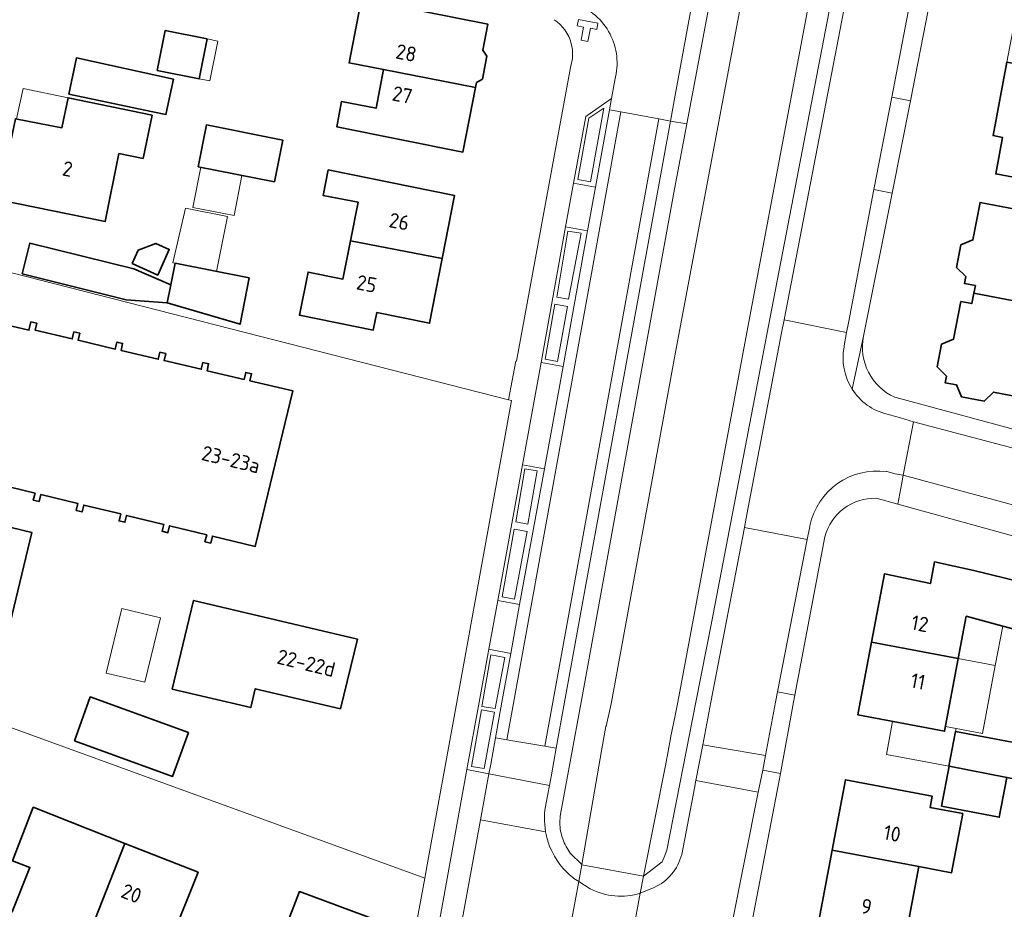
# Model space of a CAD drawing. Header units: metres. Extents: x 149984 to 156489, y 469398 to 478068.
# Tile 485 of 656: x 154139 to 154228, y 472981 to 473062. Entities that reach past the tile are written whole.
import ezdxf
from ezdxf.enums import TextEntityAlignment as Align

# ---------------------------------------------------------------- set-up
doc = ezdxf.new("R2010")
doc.units = ezdxf.units.M
doc.header["$LTSCALE"] = 0.75
for name, color, linetype, lineweight in [('B-WE-KW-KUNSTWERK_DUIKER-GV', 6, 'Continuous', 18), ('B-WE-OG-BEBOUWING-GV', 6, 'Continuous', 35), ('B-WE-OG-BEBOUWING-T18', 1, 'Continuous', 18), ('B-WE-OG-BEBOUWING_LUIFEL-GV', 6, 'Continuous', 18), ('B-WE-OG-BEBOUWING_OVERBOUWING-GV', 6, 'Continuous', 18), ('B-WE-OG-TERREIN_ERF-GV', 252, 'Continuous', 18), ('B-WE-OG-TERREIN_OEVER-GV', 252, 'Continuous', 18), ('B-WE-OG-WATER-GV', 252, 'Continuous', 18), ('B-WE-VH-GESLOTENVERHARDING-GV', 252, 'Continuous', 18), ('B-WE-VH-GESLOTENVERHARDING_ASFALT-GV', 252, 'Continuous', 18), ('B-WE-VH-OPENVERHARDING_BETONSTRAATSTEEN-GV', 252, 'Continuous', 18), ('B-WE-VH-OPENVERHARDING_STRAATBAKSTEEN-GV', 252, 'Continuous', 18), ('B-WE-VH-OPENVERHARDING_TEGEL-GV', 252, 'Continuous', 18)]:
    doc.layers.add(name, color=color, linetype=linetype, lineweight=lineweight)
doc.styles.add('NLCS-ISO-M750-T18', font='NLCS-ISO.ttf', dxfattribs={"height": 1.35})

msp = doc.modelspace()

# ---------------------------------------------------------------- linework, layer by layer
at = {"layer": 'B-WE-KW-KUNSTWERK_DUIKER-GV', "flags": 128}
msp.add_lwpolyline([(154187.506, 472973.492), (154187.505, 472973.486), (154187.524, 472973.483), (154193.099, 472972.483), (154193.123, 472972.446), (154193.42, 472974.071), (154194.99, 472982.678), (154195.272, 472984.221), (154195.275, 472984.238), (154189.703, 472985.258), (154189.405, 472983.727), (154187.8, 472975.079)], close=True, dxfattribs=at)
at = {"layer": 'B-WE-OG-BEBOUWING-GV', "flags": 128}
for points in [[(154171.713, 473057.353), (154180.058, 473055.727), (154180.147, 473056.182), (154180.684, 473056.497), (154181.09, 473058.585), (154180.719, 473059.122), (154181.176, 473061.466), (154169.723, 473063.764), (154169.268, 473061.428), (154168.593, 473057.963)], [(154151.201, 473057.29), (154154.999, 473056.534), (154155.717, 473060.138), (154151.918, 473060.894)], [(154143.185, 473055.117), (154150.798, 473053.53), (154151.992, 473053.281), (154152.664, 473056.491), (154143.873, 473058.416)], [(154228.223, 473058.028), (154226.965, 473051.376), (154227.837, 473051.213), (154227.216, 473047.894), (154238.397, 473045.802), (154239.018, 473049.12), (154235.636, 473049.753), (154235.693, 473050.053), (154236.891, 473056.388)], [(154180.058, 473055.727), (154171.713, 473057.353), (154171.033, 473053.86), (154167.912, 473054.468), (154167.466, 473052.181), (154178.918, 473049.874)], [(154150.733, 473053.218), (154143.119, 473054.801), (154142.555, 473052.092), (154138.363, 473052.902), (154137.464, 473048.707), (154136.702, 473048.635), (154136.266, 473046.609), (154136.939, 473046.21), (154136.801, 473045.557), (154146.486, 473043.574), (154147.733, 473049.74), (154149.919, 473049.302)], [(154154.908, 473048.556), (154161.827, 473047.187), (154162.576, 473050.971), (154155.658, 473052.34)], [(154177.037, 473040.225), (154178.15, 473045.938), (154166.701, 473048.255), (154166.25, 473045.939), (154169.4, 473045.325), (154168.718, 473041.847)], [(154225.23, 473037.094), (154234.676, 473035.277), (154234.806, 473035.954), (154235.169, 473035.884), (154236.585, 473043.244), (154225.801, 473045.323), (154225.143, 473041.91), (154224.045, 473041.472), (154223.644, 473039.419), (154224.503, 473038.593), (154224.381, 473037.96), (154225.363, 473037.77)], [(154138.952, 473038.832), (154148.396, 473036.497), (154152.115, 473036.224), (154152.438, 473037.856), (154149.084, 473039.28), (154139.64, 473041.614)], [(154148.929, 473039.77), (154151.249, 473038.73), (154152.29, 473041.052), (154151.065, 473041.602), (154149.479, 473040.997)], [(154168.718, 473041.847), (154168.035, 473038.368), (154164.882, 473039.003), (154164.095, 473035.082), (154170.782, 473033.74), (154171.101, 473035.328), (154175.895, 473034.366), (154177.037, 473040.225)], [(154159.547, 473038.476), (154152.823, 473039.807), (154152.438, 473037.856), (154152.115, 473036.224), (154158.713, 473034.262)], [(154225.23, 473037.094), (154225.041, 473036.14), (154224.06, 473036.331), (154223.395, 473032.917), (154222.302, 473032.456), (154221.903, 473030.405), (154222.742, 473029.568), (154222.624, 473028.964), (154223.664, 473028.764), (154224.114, 473027.68), (154226.17, 473027.282), (154226.997, 473028.123), (154233.438, 473026.884), (154234.856, 473034.253), (154234.492, 473034.322), (154234.676, 473035.277)], [(154215.965, 473005.443), (154223.813, 473003.961), (154224.535, 473007.788), (154231.29, 473005.955), (154232.508, 473010.162), (154225.225, 473011.951), (154221.656, 473012.719), (154221.295, 473010.751), (154217.14, 473011.642)], [(154167.815, 472999.39), (154169.349, 473005.706), (154154.492, 473009.227), (154152.567, 473001.195), (154159.67, 472999.512), (154160.08, 473001.223)], [(154223.813, 473003.961), (154215.965, 473005.443), (154214.934, 473000), (154214.718, 472998.85), (154222.567, 472997.363)], [(154143.687, 472996.505), (154152.587, 472993.269), (154154.032, 472997.245), (154145.133, 473000.481)], [(154232.768, 472992.294), (154233.367, 472995.5), (154223.558, 472997.331), (154222.973, 472994.196), (154223, 472994.191), (154228.227, 472993.176)], [(154222.299, 472990.581), (154227.526, 472989.566), (154228.227, 472993.176), (154223, 472994.191)], [(154212.394, 472986.579), (154220.251, 472985.095), (154223.205, 472984.537), (154224.218, 472989.902), (154222.241, 472990.271), (154221.263, 472990.453), (154221.456, 472991.477), (154213.605, 472992.974)], [(154144.535, 472977.719), (154148.272, 472987.191), (154139.954, 472990.473), (154138.067, 472985.617), (154139.658, 472985.017), (154138.055, 472980.984), (154135.99, 472982.207), (154133.828, 472977.32), (154133.696, 472977.022), (154143.068, 472973.254)], [(154151.369, 472972.676), (154153.5, 472978.087), (154152.466, 472978.494), (154154.903, 472984.575), (154148.272, 472987.191), (154144.535, 472977.719), (154146.718, 472976.7), (154145.948, 472974.596), (154148.66, 472973.601), (154147.472, 472970.363), (154150.198, 472969.485)], [(154220.251, 472985.095), (154212.394, 472986.579), (154211.183, 472980.183), (154219.038, 472978.673)], [(154158.296, 472967.901), (154158.045, 472967.196), (154161.185, 472966.334), (154168.362, 472964.362), (154170.734, 472977.251), (154170.561, 472977.307), (154171.172, 472980.203), (154164.087, 472982.82), (154161.119, 472975.087)]]:
    msp.add_lwpolyline(points, close=True, dxfattribs=at)
for points in [[(154136.754, 473019.758), (154140.12, 473018.945), (154139.967, 473018.313), (154140.492, 473018.186), (154140.645, 473018.818), (154144.008, 473018.006), (154143.855, 473017.374), (154144.38, 473017.247), (154144.533, 473017.879), (154147.896, 473017.067), (154147.743, 473016.435), (154148.267, 473016.308), (154148.42, 473016.94), (154151.793, 473016.125), (154151.64, 473015.493), (154152.165, 473015.367), (154152.318, 473015.998), (154155.682, 473015.186), (154155.529, 473014.554), (154156.044, 473014.429), (154156.197, 473015.061), (154160.082, 473014.123), (154163.498, 473028.224), (154159.604, 473029.142), (154159.754, 473029.774), (154159.228, 473029.898), (154159.078, 473029.266), (154155.712, 473030.059), (154155.862, 473030.691), (154155.335, 473030.815), (154155.186, 473030.183), (154151.817, 473030.977), (154151.967, 473031.609), (154151.442, 473031.732), (154151.293, 473031.101), (154147.916, 473031.897), (154148.065, 473032.528), (154147.539, 473032.652), (154147.39, 473032.021), (154144.023, 473032.814), (154144.172, 473033.445), (154143.646, 473033.569), (154143.497, 473032.938), (154140.139, 473033.729), (154140.288, 473034.36), (154139.753, 473034.487), (154139.574, 473033.728), (154126.052, 473036.913)], [(154136.967, 473003.428), (154139.823, 473015.392), (154135.933, 473016.321)]]:
    msp.add_lwpolyline(points, dxfattribs=at)
at = {"layer": 'B-WE-OG-BEBOUWING_LUIFEL-GV', "flags": 128}
for points in [[(154155.717, 473060.138), (154154.999, 473056.534), (154155.98, 473056.339), (154156.697, 473059.943)], [(154138.454, 473052.884), (154142.555, 473052.092), (154143.119, 473054.801), (154139.031, 473055.653)], [(154155.144, 473048.51), (154154.422, 473044.864), (154158.161, 473044.124), (154158.883, 473047.77)], [(154152.823, 473039.807), (154156.579, 473039.063), (154157.566, 473044.05), (154153.775, 473044.801), (154152.616, 473039.848)], [(154227.841, 473006.891), (154224.535, 473007.788), (154223.813, 473003.961), (154227.168, 473003.327)], [(154227.168, 473003.327), (154223.813, 473003.961), (154222.65, 472997.805), (154223.613, 472997.623), (154226.005, 472997.172)], [(154223.613, 472997.623), (154222.65, 472997.805), (154222.567, 472997.363), (154217.868, 472998.253), (154217.309, 472995.253), (154222.973, 472994.196), (154223.558, 472997.331)]]:
    msp.add_lwpolyline(points, close=True, dxfattribs=at)
at = {"layer": 'B-WE-OG-BEBOUWING_OVERBOUWING-GV', "flags": 128}
msp.add_lwpolyline([(154147.978, 473008.498), (154146.575, 473002.645), (154150.084, 473001.805), (154151.486, 473007.658)], close=True, dxfattribs=at)
at = {"layer": 'B-WE-OG-TERREIN_ERF-GV', "flags": 128}
for points in [[(154236.891, 473056.388), (154235.693, 473050.053), (154235.636, 473049.753), (154239.018, 473049.12), (154238.397, 473045.802), (154227.216, 473047.894), (154227.837, 473051.213), (154226.965, 473051.376), (154228.223, 473058.028), (154229.481, 473064.681), (154235.2, 473063.614), (154235.82, 473066.893), (154222.376, 473069.569), (154221.528, 473065.112), (154219.486, 473054.521), (154217.821, 473046.163), (154215.223, 473033.19)], [(154218.075, 473027.644), (154239.627, 473021.813), (154244.456, 473020.518), (154244.76, 473020.459), (154245.049, 473021.939), (154246.055, 473021.742), (154263.342, 473017.219), (154267.59, 473038.947), (154269.054, 473039.913), (154269.862, 473044.08), (154270.862, 473049.005), (154271.263, 473050.99), (154269.993, 473051.238), (154250.56, 473055.03), (154252.3, 473063.721), (154252.031, 473063.774), (154251.431, 473060.536), (154248.349, 473061.106), (154248.949, 473064.344), (154242.509, 473065.646), (154241.833, 473062.069), (154238.098, 473062.768), (154236.891, 473056.388)], [(154118.017, 473044.033), (154183.041, 473027.419), (154183.7, 473030.93), (154183.761, 473030.917), (154188.649, 473057.547)], [(154233.438, 473026.884), (154226.997, 473028.123), (154226.17, 473027.282), (154224.114, 473027.68), (154223.664, 473028.764), (154222.624, 473028.964), (154222.742, 473029.568), (154221.903, 473030.405), (154222.302, 473032.456), (154223.395, 473032.917), (154224.06, 473036.331), (154225.041, 473036.14), (154225.23, 473037.094), (154225.363, 473037.77), (154224.381, 473037.96), (154224.503, 473038.593), (154223.644, 473039.419), (154224.045, 473041.472), (154225.143, 473041.91), (154225.801, 473045.323), (154236.585, 473043.244)], [(154178.351, 473000), (154183.305, 473027.351), (154183.041, 473027.419), (154118.017, 473044.033)], [(154110.973, 473042.915), (154110.833, 473042.91), (154104.495, 473009.869), (154108.075, 473008.565), (154175.455, 472984.033), (154175.681, 472985.255), (154178.351, 473000)], [(154126.052, 473036.913), (154139.574, 473033.728), (154139.753, 473034.487), (154140.288, 473034.36), (154140.139, 473033.729), (154143.497, 473032.938), (154143.646, 473033.569), (154144.172, 473033.445), (154144.023, 473032.814), (154147.39, 473032.021), (154147.539, 473032.652), (154148.065, 473032.528), (154147.916, 473031.897), (154151.293, 473031.101), (154151.442, 473031.732), (154151.967, 473031.609), (154151.817, 473030.977), (154155.186, 473030.183), (154155.335, 473030.815), (154155.862, 473030.691), (154155.712, 473030.059), (154159.078, 473029.266), (154159.228, 473029.898), (154159.754, 473029.774), (154159.604, 473029.142), (154163.498, 473028.224), (154160.082, 473014.123), (154156.197, 473015.061), (154156.044, 473014.429), (154155.529, 473014.554), (154155.682, 473015.186), (154152.318, 473015.998), (154152.165, 473015.367), (154151.64, 473015.493), (154151.793, 473016.125), (154148.42, 473016.94), (154148.267, 473016.308), (154147.743, 473016.435), (154147.896, 473017.067), (154144.533, 473017.879), (154144.38, 473017.247), (154143.855, 473017.374), (154144.008, 473018.006), (154140.645, 473018.818), (154140.492, 473018.186), (154139.967, 473018.313), (154140.12, 473018.945), (154136.754, 473019.758)], [(154211.717, 473014.988), (154209, 473000.632), (154208.885, 473000), (154207.701, 472993.521), (154204.986, 472979.348), (154204.795, 472978.321), (154204.937, 472978.293), (154216.07, 472976.103), (154218.529, 472975.731), (154220.927, 472975.367), (154226.607, 472974.507), (154235.511, 472972.554), (154237.526, 472984.145), (154238.73, 472990.602), (154240.57, 473000), (154242.594, 473009.897), (154242.487, 473009.924), (154242.612, 473010.575), (154242.738, 473011.227), (154233.193, 473013.864), (154230.274, 473014.67), (154218.338, 473017.968), (154216.378, 473018.489)], [(154135.933, 473016.321), (154139.823, 473015.392), (154136.967, 473003.428)], [(154157.31, 472976.587), (154161.119, 472975.087), (154164.087, 472982.82), (154171.172, 472980.203), (154174.555, 472979.157), (154175.455, 472984.033), (154108.075, 473008.565)], [(154138.055, 472980.984), (154139.658, 472985.017), (154138.067, 472985.617), (154139.954, 472990.473), (154148.272, 472987.191), (154154.903, 472984.575), (154152.466, 472978.494), (154153.5, 472978.087), (154157.31, 472976.587)]]:
    msp.add_lwpolyline(points, dxfattribs=at)
for points in [[(154180.058, 473055.727), (154178.918, 473049.874), (154167.466, 473052.181), (154167.912, 473054.468), (154171.033, 473053.86), (154171.713, 473057.353), (154168.593, 473057.963), (154169.268, 473061.428), (154169.723, 473063.764), (154181.176, 473061.466), (154180.719, 473059.122), (154181.09, 473058.585), (154180.684, 473056.497), (154180.147, 473056.182)], [(154151.201, 473057.29), (154151.918, 473060.894), (154155.717, 473060.138), (154154.999, 473056.534)], [(154143.873, 473058.416), (154152.664, 473056.491), (154151.992, 473053.281), (154150.798, 473053.53), (154143.185, 473055.117)], [(154143.119, 473054.801), (154150.733, 473053.218), (154149.919, 473049.302), (154147.733, 473049.74), (154146.486, 473043.574), (154136.801, 473045.557), (154136.939, 473046.21), (154136.266, 473046.609), (154136.702, 473048.635), (154137.464, 473048.707), (154138.363, 473052.902), (154142.555, 473052.092)], [(154154.908, 473048.556), (154155.658, 473052.34), (154162.576, 473050.971), (154161.827, 473047.187)], [(154168.718, 473041.847), (154169.4, 473045.325), (154166.25, 473045.939), (154166.701, 473048.255), (154178.15, 473045.938), (154177.037, 473040.225), (154175.895, 473034.366), (154171.101, 473035.328), (154170.782, 473033.74), (154164.095, 473035.082), (154164.882, 473039.003), (154168.035, 473038.368)], [(154138.952, 473038.832), (154139.64, 473041.614), (154149.084, 473039.28), (154152.438, 473037.856), (154152.823, 473039.807), (154159.547, 473038.476), (154158.713, 473034.262), (154152.115, 473036.224), (154148.396, 473036.497)], [(154148.929, 473039.77), (154149.479, 473040.997), (154151.065, 473041.602), (154152.29, 473041.052), (154151.249, 473038.73)], [(154215.965, 473005.443), (154217.14, 473011.642), (154221.295, 473010.751), (154221.656, 473012.719), (154225.225, 473011.951), (154232.508, 473010.162), (154231.29, 473005.955), (154224.535, 473007.788), (154223.813, 473003.961), (154222.567, 472997.363), (154214.718, 472998.85), (154214.934, 473000)], [(154167.815, 472999.39), (154160.08, 473001.223), (154159.67, 472999.512), (154152.567, 473001.195), (154154.492, 473009.227), (154169.349, 473005.706)], [(154143.687, 472996.505), (154145.133, 473000.481), (154154.032, 472997.245), (154152.587, 472993.269)], [(154222.973, 472994.196), (154223.558, 472997.331), (154233.367, 472995.5), (154232.768, 472992.294), (154228.227, 472993.176), (154227.526, 472989.566), (154222.299, 472990.581), (154223, 472994.191)], [(154212.394, 472986.579), (154213.605, 472992.974), (154221.456, 472991.477), (154221.263, 472990.453), (154222.241, 472990.271), (154224.218, 472989.902), (154223.205, 472984.537), (154220.251, 472985.095), (154219.038, 472978.673), (154211.183, 472980.183)]]:
    msp.add_lwpolyline(points, close=True, dxfattribs=at)
at = {"layer": 'B-WE-OG-TERREIN_ERF-GV'}
for points in [[(154188.732, 473059.738, 0.183632), (154187.186, 473061.884)], [(154188.649, 473057.547, 0.150169), (154188.732, 473059.738)], [(154215.223, 473033.19, 0.350114), (154218.075, 473027.644)], [(154216.378, 473018.489, 0.349642), (154211.717, 473014.988)]]:
    msp.add_lwpolyline(points, format="xyb", dxfattribs=at)
at = {"layer": 'B-WE-OG-TERREIN_OEVER-GV', "flags": 128}
for points in [[(154188.264, 472986.923), (154188.631, 472986.316), (154189.694, 472985.285), (154191.503, 472995.78), (154191.88, 472997.8), (154191.885, 472997.823), (154192.337, 472999.84), (154192.37, 473000), (154198.19, 473031.73), (154205.81, 473072.3), (154214.67, 473119.72), (154219.32, 473144.51), (154220.32, 473149.94), (154221.8, 473157.81), (154223.156, 473165.208), (154223.471, 473167.245), (154225.94, 473180.44), (154231.3, 473209.33)], [(154223.676, 473183.818), (154221, 473169.513), (154220.717, 473168.002), (154220.259, 473165.555), (154213.189, 473127.589), (154202.914, 473072.214), (154199.206, 473052.437), (154198.003, 473046.021), (154190.91, 473006.976), (154189.629, 473000), (154187.764, 472989.839)], [(154229.11, 473164.017), (154226.58, 473150.51), (154224.32, 473137.98), (154204.74, 473033.99), (154198.39, 473000), (154198.165, 472998.805), (154197.74, 472996.76), (154197.732, 472996.719), (154197.299, 472994.414), (154195.275, 472984.238), (154196.985, 472985.512), (154197.151, 472985.959), (154197.391, 472986.587), (154200.027, 473000), (154201.473, 473007.357), (154206.914, 473035.711), (154213.892, 473071.929), (154225.587, 473132.859), (154231.116, 473161.617)]]:
    msp.add_lwpolyline(points, dxfattribs=at)
at = {"layer": 'B-WE-OG-TERREIN_OEVER-GV'}
for points in [[(154187.764, 472989.839, 0.0871), (154187.769, 472988.312)], [(154187.769, 472988.312, 0.082797), (154188.264, 472986.923)]]:
    msp.add_lwpolyline(points, format="xyb", dxfattribs=at)
at = {"layer": 'B-WE-OG-WATER-GV', "flags": 128}
msp.add_lwpolyline([(154205.81, 473072.3), (154198.19, 473031.73), (154192.37, 473000), (154192.337, 472999.84), (154191.885, 472997.823), (154191.88, 472997.8), (154191.503, 472995.78), (154189.694, 472985.285), (154189.703, 472985.258), (154195.275, 472984.238), (154197.299, 472994.414), (154197.732, 472996.719), (154197.74, 472996.76), (154198.165, 472998.805), (154198.39, 473000), (154204.74, 473033.99), (154224.32, 473137.98)], dxfattribs=at)
at = {"layer": 'B-WE-VH-GESLOTENVERHARDING-GV', "flags": 128}
msp.add_lwpolyline([(154194.99, 472982.678), (154195.272, 472984.221), (154195.275, 472984.238), (154189.703, 472985.258), (154189.405, 472983.727), (154190.458, 472983.074)], dxfattribs=at)
at = {"layer": 'B-WE-VH-GESLOTENVERHARDING-GV'}
msp.add_lwpolyline([(154190.458, 472983.074, 0.197262), (154194.99, 472982.678)], format="xyb", dxfattribs=at)
at = {"layer": 'B-WE-VH-GESLOTENVERHARDING_ASFALT-GV', "flags": 128}
for points in [[(154190.458, 472983.074), (154189.405, 472983.727), (154187.8, 472975.079)], [(154193.42, 472974.071), (154194.99, 472982.678)]]:
    msp.add_lwpolyline(points, dxfattribs=at)
at = {"layer": 'B-WE-VH-GESLOTENVERHARDING_ASFALT-GV'}
msp.add_lwpolyline([(154194.99, 472982.678, -0.197262), (154190.458, 472983.074)], format="xyb", dxfattribs=at)
at = {"layer": 'B-WE-VH-OPENVERHARDING_BETONSTRAATSTEEN-GV', "flags": 128}
for points in [[(154192.749, 473056.706), (154192.635, 473056.079), (154192.389, 473054.73), (154192.204, 473053.719), (154193.219, 473053.531), (154196.669, 473052.89), (154197.721, 473052.691), (154198.152, 473055.037), (154201.352, 473072.476), (154201.792, 473074.877), (154200.782, 473075.079)], [(154186.748, 472992.437), (154181.271, 472993.509), (154180.508, 472989.331), (154186.41, 472988.238)], [(154186.46, 472990.868), (154186.748, 472992.437)], [(154203.103, 472978.986), (154203.246, 472979.697), (154205.685, 472991.832), (154200.033, 472992.894), (154199.903, 472992.211), (154198.742, 472986.194)], [(154186.41, 472988.238), (154180.508, 472989.331), (154178.281, 472977.126), (154177.018, 472970.203), (154176.585, 472967.829), (154177.547, 472967.652), (154181.048, 472967.006)], [(154186.525, 472974.55), (154186.582, 472974.579), (154187.8, 472975.079), (154189.405, 472983.727)], [(154196.244, 472983.191), (154194.99, 472982.678), (154193.42, 472974.071), (154194.394, 472973.138)]]:
    msp.add_lwpolyline(points, dxfattribs=at)
at = {"layer": 'B-WE-VH-OPENVERHARDING_BETONSTRAATSTEEN-GV'}
for points in [[(154188.829, 473063.408, -0.190353), (154192.115, 473060.82)], [(154192.115, 473060.82, -0.189589), (154192.749, 473056.706)], [(154186.41, 472988.238, -0.097332), (154186.46, 472990.868)], [(154186.517, 472987.74, -0.0181), (154186.41, 472988.238)], [(154188.32, 472984.594, -0.137135), (154186.517, 472987.74)], [(154198.742, 472986.194, -0.225613), (154196.244, 472983.191)], [(154189.405, 472983.727, -0.051164), (154188.32, 472984.594)]]:
    msp.add_lwpolyline(points, format="xyb", dxfattribs=at)
at = {"layer": 'B-WE-VH-OPENVERHARDING_BETONSTRAATSTEEN-GV', "flags": 128}
for points in [[(154219.486, 473054.521), (154217.78, 473054.861), (154216.175, 473046.487), (154217.821, 473046.163)], [(154192.204, 473053.719), (154192.389, 473054.73), (154190.046, 473053.112), (154188.948, 473047.076), (154190.935, 473046.702)], [(154190.216, 473042.725), (154187.989, 473030.425), (154186.297, 473021.16), (154184.054, 473008.849), (154183.252, 473004.422), (154182.451, 473000), (154181.866, 472996.775), (154182.89, 472996.584), (154193.219, 473053.531), (154192.204, 473053.719), (154190.935, 473046.702)], [(154191.676, 473053.854), (154190.482, 473047.185), (154189.323, 473047.396), (154190.339, 473052.961)], [(154191.676, 473053.854), (154190.339, 473052.961), (154189.323, 473047.396), (154190.482, 473047.185)], [(154186.335, 472996.002), (154187.37, 472995.83), (154188.129, 473000), (154189.871, 473009.644), (154197.721, 473052.691), (154196.669, 473052.89)], [(154190.935, 473046.702), (154188.948, 473047.076), (154188.225, 473043.088), (154190.216, 473042.725)], [(154187.989, 473030.425), (154190.216, 473042.725), (154188.225, 473043.088), (154185.995, 473030.79)], [(154188.436, 473042.699), (154189.644, 473042.53), (154188.493, 473036.536), (154187.41, 473036.712)], [(154188.436, 473042.699), (154187.41, 473036.712), (154188.493, 473036.536), (154189.644, 473042.53)], [(154187.236, 473036.081), (154188.405, 473035.869), (154187.497, 473030.877), (154186.362, 473031.106)], [(154187.236, 473036.081), (154186.362, 473031.106), (154187.497, 473030.877), (154188.405, 473035.869)], [(154184.31, 473021.533), (154186.297, 473021.16), (154187.989, 473030.425), (154185.995, 473030.79)], [(154184.31, 473021.533), (154182.071, 473009.23), (154184.054, 473008.849), (154186.297, 473021.16)], [(154184.524, 473021.166), (154183.708, 473016.343), (154184.808, 473016.15), (154185.655, 473020.967)], [(154184.524, 473021.166), (154185.655, 473020.967), (154184.808, 473016.15), (154183.708, 473016.343)], [(154183.566, 473015.697), (154182.468, 473009.542), (154183.586, 473009.331), (154184.745, 473015.474)], [(154183.566, 473015.697), (154184.745, 473015.474), (154183.586, 473009.331), (154182.468, 473009.542)], [(154184.054, 473008.849), (154182.071, 473009.23), (154181.261, 473004.795), (154183.252, 473004.422)], [(154181.271, 472993.509), (154181.431, 472994.387), (154181.866, 472996.775), (154182.451, 473000), (154183.252, 473004.422), (154181.261, 473004.795), (154180.389, 473000), (154179.28, 472993.899)], [(154181.438, 473004.287), (154182.707, 473004.067), (154181.831, 472999.417), (154180.629, 472999.62)], [(154181.438, 473004.287), (154180.629, 472999.62), (154181.831, 472999.417), (154182.707, 473004.067)], [(154209, 473000.632), (154207.441, 473000.946), (154207.261, 473000), (154206.338, 472995.155), (154206.087, 472993.836), (154207.701, 472993.521), (154208.885, 473000)], [(154180.582, 472999.294), (154181.766, 472999.085), (154180.831, 472993.977), (154179.679, 472994.181)], [(154180.582, 472999.294), (154179.679, 472994.181), (154180.831, 472993.977), (154181.766, 472999.085)], [(154187.37, 472995.83), (154186.335, 472996.002), (154182.89, 472996.584), (154181.866, 472996.775), (154181.431, 472994.387), (154181.271, 472993.509), (154186.748, 472992.437), (154186.926, 472993.409)], [(154206.087, 472993.836), (154206.338, 472995.155), (154200.648, 472996.126), (154200.033, 472992.894), (154205.685, 472991.832)], [(154181.271, 472993.509), (154179.28, 472993.899), (154176.299, 472977.484), (154178.281, 472977.126), (154180.508, 472989.331)]]:
    msp.add_lwpolyline(points, close=True, dxfattribs=at)
at = {"layer": 'B-WE-VH-OPENVERHARDING_STRAATBAKSTEEN-GV', "flags": 128}
for points in [[(154201.792, 473074.877), (154201.352, 473072.476), (154198.152, 473055.037), (154197.721, 473052.691), (154199.206, 473052.437), (154202.914, 473072.214), (154213.189, 473127.589), (154220.259, 473165.555), (154220.717, 473168.002), (154221, 473169.513), (154219.448, 473169.759), (154219.184, 473168.354), (154216.774, 473155.534), (154216.321, 473153.133), (154214.877, 473145.471)], [(154232.532, 473131.648), (154226.862, 473132.614), (154215.174, 473071.714), (154208.031, 473034.666), (154213.698, 473033.51), (154213.857, 473034.4), (154216.175, 473046.487), (154217.78, 473054.861), (154219.831, 473065.472), (154220.812, 473070.546), (154223.229, 473083.251), (154224.281, 473088.793), (154227.319, 473104.473), (154232.42, 473131.081)], [(154196.669, 473052.89), (154193.219, 473053.531), (154182.89, 472996.584), (154186.335, 472996.002)], [(154207.441, 473000.946), (154210.129, 473014.756), (154204.429, 473015.84), (154201.392, 473000), (154200.651, 472996.141), (154200.648, 472996.126), (154206.338, 472995.155), (154207.261, 473000)]]:
    msp.add_lwpolyline(points, close=True, dxfattribs=at)
for points in [[(154187.764, 472989.839), (154189.629, 473000), (154190.91, 473006.976), (154198.003, 473046.021), (154199.206, 473052.437), (154197.721, 473052.691), (154189.871, 473009.644), (154188.129, 473000), (154187.37, 472995.83), (154186.926, 472993.409), (154186.748, 472992.437), (154186.46, 472990.868)], [(154213.462, 473032.189), (154213.483, 473032.307), (154213.698, 473033.51), (154208.031, 473034.666), (154207.806, 473033.488), (154204.656, 473017.026), (154204.429, 473015.84), (154210.129, 473014.756), (154210.36, 473015.941)], [(154217.341, 473020.905), (154218.086, 473020.72), (154218.832, 473020.583), (154219.751, 473025.429), (154218.566, 473025.795), (154218.245, 473025.88), (154217.36, 473026.115)], [(154239.211, 473020.282), (154219.751, 473025.429), (154218.832, 473020.583), (154230.983, 473017.279)], [(154210.36, 473015.941), (154210.372, 473016)], [(154189.405, 472983.727), (154189.703, 472985.258), (154189.694, 472985.285), (154188.631, 472986.316), (154188.264, 472986.923)]]:
    msp.add_lwpolyline(points, dxfattribs=at)
at = {"layer": 'B-WE-VH-OPENVERHARDING_STRAATBAKSTEEN-GV'}
for points in [[(154214.201, 473028.375, -0.192185), (154213.462, 473032.189)], [(154217.36, 473026.115, -0.192051), (154214.201, 473028.375)], [(154210.372, 473016, -0.393923), (154217.302, 473020.91)], [(154217.302, 473020.91, -0.028474), (154217.341, 473020.905)], [(154186.46, 472990.868, 0.097332), (154186.41, 472988.238)], [(154187.769, 472988.312, -0.0871), (154187.764, 472989.839)], [(154186.41, 472988.238, 0.0181), (154186.517, 472987.74)], [(154188.264, 472986.923, -0.082797), (154187.769, 472988.312)], [(154186.517, 472987.74, 0.137135), (154188.32, 472984.594)], [(154188.32, 472984.594, 0.051164), (154189.405, 472983.727)]]:
    msp.add_lwpolyline(points, format="xyb", dxfattribs=at)
at = {"layer": 'B-WE-VH-OPENVERHARDING_TEGEL-GV', "flags": 128}
for points in [[(154208.031, 473034.666), (154215.174, 473071.714), (154226.862, 473132.614), (154225.587, 473132.859), (154213.892, 473071.929), (154206.914, 473035.711), (154201.473, 473007.357), (154200.027, 473000), (154197.391, 472986.587), (154197.151, 472985.959), (154196.985, 472985.512), (154195.275, 472984.238), (154195.272, 472984.221), (154194.99, 472982.678), (154196.244, 472983.191)], [(154188.649, 473057.547), (154183.761, 473030.917), (154183.7, 473030.93), (154183.041, 473027.419), (154183.305, 473027.351), (154178.351, 473000), (154175.681, 472985.255), (154175.455, 472984.033), (154174.555, 472979.157)], [(154180.389, 473000), (154181.261, 473004.795), (154182.071, 473009.23), (154184.31, 473021.533), (154185.995, 473030.79), (154188.225, 473043.088), (154188.948, 473047.076), (154190.046, 473053.112), (154192.389, 473054.73), (154192.635, 473056.079), (154192.749, 473056.706)], [(154217.821, 473046.163), (154216.175, 473046.487), (154213.857, 473034.4), (154213.698, 473033.51), (154213.483, 473032.307), (154213.462, 473032.189)], [(154214.201, 473028.375), (154215.223, 473033.19), (154217.821, 473046.163)], [(154198.742, 472986.194), (154199.903, 472992.211), (154200.033, 472992.894), (154200.648, 472996.126), (154200.651, 472996.141), (154201.392, 473000), (154204.429, 473015.84), (154204.656, 473017.026), (154207.806, 473033.488), (154208.031, 473034.666)], [(154215.223, 473033.19), (154214.201, 473028.375)], [(154239.211, 473020.282), (154239.627, 473021.813), (154218.075, 473027.644)], [(154217.36, 473026.115), (154218.245, 473025.88), (154218.566, 473025.795), (154219.751, 473025.429), (154239.211, 473020.282)], [(154216.378, 473018.489), (154218.338, 473017.968), (154218.703, 473019.9), (154218.832, 473020.583), (154218.086, 473020.72), (154217.341, 473020.905)], [(154210.372, 473016), (154210.36, 473015.941), (154210.129, 473014.756), (154207.441, 473000.946)], [(154207.441, 473000.946), (154209, 473000.632), (154211.717, 473014.988)], [(154161.319, 472888.218), (154159.784, 472890.594), (154163.564, 472908.195), (154164.677, 472913.625), (154168.432, 472933.978), (154169.808, 472941.614), (154176.299, 472977.484), (154179.28, 472993.899), (154180.389, 473000)]]:
    msp.add_lwpolyline(points, dxfattribs=at)
for points in [[(154217.78, 473054.861), (154219.486, 473054.521), (154221.528, 473065.112), (154219.831, 473065.472)], [(154189.391, 473061.908), (154191.152, 473061.566), (154191.051, 473060.981), (154190.466, 473061.103), (154190.225, 473059.903), (154189.641, 473060.017), (154189.846, 473061.204), (154189.267, 473061.32)], [(154189.391, 473061.908), (154189.267, 473061.32), (154189.846, 473061.204), (154189.641, 473060.017), (154190.225, 473059.903), (154190.466, 473061.103), (154191.051, 473060.981), (154191.152, 473061.566)], [(154218.703, 473019.9), (154218.338, 473017.968), (154230.274, 473014.67), (154230.983, 473017.279), (154218.832, 473020.583)], [(154207.701, 472993.521), (154206.087, 472993.836), (154205.685, 472991.832), (154203.246, 472979.697), (154204.986, 472979.348)]]:
    msp.add_lwpolyline(points, close=True, dxfattribs=at)
at = {"layer": 'B-WE-VH-OPENVERHARDING_TEGEL-GV'}
for points in [[(154192.115, 473060.82, 0.190353), (154188.829, 473063.408)], [(154187.186, 473061.884, -0.183632), (154188.732, 473059.738)], [(154192.749, 473056.706, 0.189589), (154192.115, 473060.82)], [(154188.732, 473059.738, -0.150169), (154188.649, 473057.547)], [(154218.075, 473027.644, -0.350114), (154215.223, 473033.19)], [(154213.462, 473032.189, 0.192185), (154214.201, 473028.375)], [(154214.201, 473028.375, 0.192051), (154217.36, 473026.115)], [(154217.302, 473020.91, 0.393923), (154210.372, 473016)], [(154217.341, 473020.905, 0.028474), (154217.302, 473020.91)], [(154211.717, 473014.988, -0.349642), (154216.378, 473018.489)], [(154196.244, 472983.191, 0.225613), (154198.742, 472986.194)]]:
    msp.add_lwpolyline(points, format="xyb", dxfattribs=at)

# ---------------------------------------------------------------- texts
at = {"layer": 'B-WE-OG-BEBOUWING-T18', "style": 'NLCS-ISO-M750-T18'}
for s, rotation, p in [('28', 348.7, (154173.774, 473058.872)), ('27', 348.7, (154173.416, 473055.063)), ('2', 348.5, (154143.073, 473048.356)), ('26', 349, (154173.134, 473043.581)), ('25', 348.7, (154170.188, 473037.939)), ('23-23a', 346.4, (154157.878, 473022.014)), ('12', 349.4, (154220.339, 473007.125)), ('22-22d', 346.3, (154164.709, 473003.55)), ('11', 349.3, (154220.168, 473001.889)), ('10', 349.3, (154217.828, 472988.097)), ('20', 338.5, (154148.865, 472982.657)), ('9', 349.3, (154215.496, 472981.473))]:
    msp.add_text(s, height=1.35, rotation=rotation, dxfattribs=at).set_placement(p, align=Align.MIDDLE)

doc.saveas('drawing.dxf')
